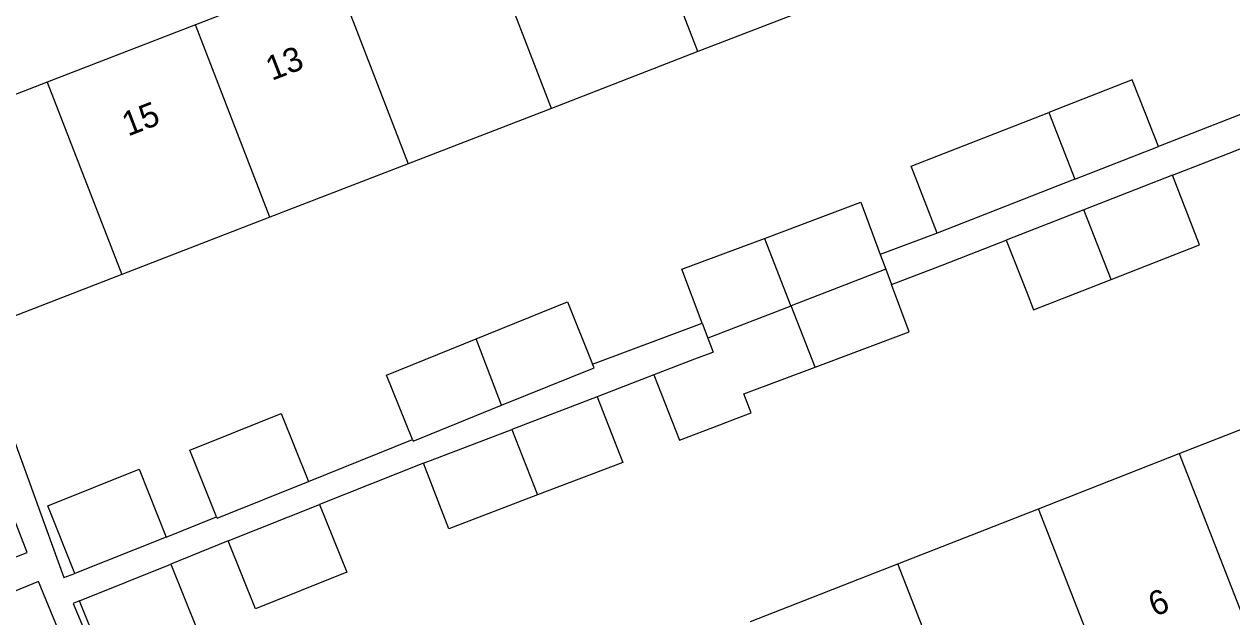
# Model space of a CAD drawing. Extents: x 159689 to 160786, y 387323 to 388339.
# Drawn here: x 160118.89 to 160168.52, y 387740.35 to 387764.69 of the extents above; entities that cross this region are included whole.
import ezdxf

# ---------------------------------------------------------------- set-up
doc = ezdxf.new("R2010")
doc.units = 0
for name, color, linetype in [('IMGEO_Pand', 7, 'Continuous'), ('IMGEO_Pand_nummerreeks', 7, 'Continuous'), ('IMGEO_Voetpad_open', 7, 'Continuous')]:
    doc.layers.add(name, color=color, linetype=linetype)

msp = doc.modelspace()

# ---------------------------------------------------------------- linework, layer by layer
at = {"layer": 'IMGEO_Pand'}
for points in [[(160146.581, 387763.559), (160143.525, 387771.461)], [(160140.557, 387761.229), (160137.501, 387769.131)], [(160131.621, 387766.858), (160125.932, 387764.658)], [(160131.621, 387766.858), (160134.677, 387758.956)], [(160152.356, 387765.792), (160146.581, 387763.559)], [(160125.932, 387764.658), (160119.842, 387762.303)], [(160128.988, 387756.756), (160125.932, 387764.658)], [(160146.581, 387763.559), (160140.557, 387761.229)], [(160165.5, 387759.661), (160164.971, 387761.014), (160164.427, 387762.404), (160161.002, 387761.064)], [(160119.842, 387762.303), (160113.798, 387759.966)], [(160119.842, 387762.303), (160122.898, 387754.401)], [(160140.557, 387761.229), (160134.677, 387758.956)], [(160156.413, 387756.107), (160155.341, 387758.85), (160161.002, 387761.064)], [(160161.002, 387761.064), (160162.065, 387758.317)], [(160162.065, 387758.317), (160165.5, 387759.661)], [(160134.677, 387758.956), (160128.988, 387756.756)], [(160166.077, 387758.482), (160162.437, 387757.058)], [(160163.554, 387754.204), (160167.194, 387755.628), (160166.077, 387758.482)], [(160162.065, 387758.317), (160156.413, 387756.107)], [(160149.317, 387755.889), (160153.271, 387757.37), (160154.073, 387755.23)], [(160162.437, 387757.058), (160159.252, 387755.812)], [(160163.554, 387754.204), (160162.437, 387757.058)], [(160128.988, 387756.756), (160122.898, 387754.401)], [(160146.749, 387752.41), (160145.922, 387754.618), (160149.317, 387755.889)], [(160149.317, 387755.889), (160150.392, 387753.109)], [(160159.252, 387755.812), (160160.104, 387753.639), (160160.371, 387752.958), (160163.554, 387754.204)], [(160154.073, 387755.23), (160154.3, 387754.623)], [(160122.898, 387754.401), (160116.854, 387752.064)], [(160154.3, 387754.623), (160150.411, 387753.117)], [(160154.3, 387754.623), (160154.533, 387754.001)], [(160151.396, 387750.602), (160155.263, 387752.05), (160154.533, 387754.001)], [(160137.459, 387751.761), (160141.222, 387753.279), (160142.252, 387750.725)], [(160150.392, 387753.109), (160146.982, 387751.789)], [(160150.411, 387753.117), (160150.392, 387753.109)], [(160151.396, 387750.602), (160150.411, 387753.117)], [(160146.749, 387752.41), (160146.982, 387751.789)], [(160134.847, 387747.63), (160133.779, 387750.277), (160137.459, 387751.761)], [(160138.513, 387749.036), (160137.459, 387751.761)], [(160146.982, 387751.789), (160147.198, 387751.214), (160147.105, 387751.179), (160146.442, 387750.924), (160144.771, 387750.283)], [(160138.513, 387749.036), (160142.315, 387750.569), (160142.252, 387750.725)], [(160144.771, 387750.283), (160145.821, 387747.6), (160147.474, 387748.235), (160148.155, 387748.497), (160148.765, 387748.731), (160148.468, 387749.505), (160151.396, 387750.602)], [(160134.847, 387747.63), (160134.872, 387747.567), (160138.513, 387749.036)], [(160142.437, 387749.387), (160138.933, 387748.042)], [(160142.437, 387749.387), (160143.493, 387746.689), (160139.983, 387745.36)], [(160166.354, 387747.05), (160172.322, 387749.386)], [(160126.799, 387744.453), (160125.703, 387747.193), (160129.456, 387748.694), (160130.571, 387745.906)], [(160135.307, 387746.651), (160138.933, 387748.042)], [(160138.933, 387748.042), (160139.983, 387745.36)], [(160160.569, 387744.785), (160166.354, 387747.05)], [(160166.354, 387747.05), (160169.414, 387739.232)], [(160139.983, 387745.36), (160136.339, 387743.962), (160135.307, 387746.651)], [(160120.973, 387742.123), (160119.858, 387744.911), (160123.611, 387746.412), (160124.726, 387743.624)], [(160115.136, 387741.493), (160119.014, 387742.994), (160117.972, 387745.684), (160117.733, 387745.591)], [(160126.799, 387744.453), (160126.818, 387744.405), (160130.571, 387745.906)], [(160131.029, 387744.964), (160132.144, 387742.176), (160128.391, 387740.675), (160127.276, 387743.463)], [(160127.276, 387743.463), (160131.029, 387744.964)], [(160154.794, 387742.524), (160160.569, 387744.785)], [(160163.629, 387736.967), (160160.569, 387744.785)], [(160124.726, 387743.624), (160120.973, 387742.123)], [(160124.924, 387742.503), (160126.039, 387739.715), (160122.286, 387738.214), (160121.171, 387741.002)], [(160121.171, 387741.002), (160124.924, 387742.503)], [(160148.737, 387740.152), (160154.794, 387742.524)], [(160157.854, 387734.706), (160154.794, 387742.524)], [(160120.861, 387737.151), (160121.32, 387737.34), (160119.478, 387741.802), (160115.538, 387740.176), (160115.361, 387740.604), (160113.332, 387739.766)]]:
    msp.add_lwpolyline(points, dxfattribs=at)
at = {"layer": 'IMGEO_Voetpad_open'}
for points in [[(160170.1, 387761.459), (160167.999, 387760.638), (160165.5, 387759.661)], [(160166.077, 387758.482), (160168.405, 387759.393), (160170.733, 387760.304)], [(160156.413, 387756.107), (160154.073, 387755.23)], [(160154.533, 387754.001), (160156.622, 387754.783), (160159.252, 387755.812)], [(160142.252, 387750.725), (160146.749, 387752.41)], [(160116.854, 387752.064), (160120.517, 387741.958), (160120.973, 387742.123)], [(160144.771, 387750.283), (160142.437, 387749.387)], [(160130.571, 387745.906), (160134.847, 387747.63)], [(160135.307, 387746.651), (160131.029, 387744.964)], [(160124.726, 387743.624), (160126.799, 387744.453)], [(160127.276, 387743.463), (160124.924, 387742.503)], [(160121.171, 387741.002), (160120.902, 387740.895), (160125.095, 387730.896)]]:
    msp.add_lwpolyline(points, dxfattribs=at)

# ---------------------------------------------------------------- texts
at = {"layer": 'IMGEO_Pand_nummerreeks'}
for s, rotation, p in [('13', 21.1403, (160129.066, 387762.353)), ('15', 21.1403, (160123.158, 387760.069)), ('6', 21.3806, (160165.339, 387740.343))]:
    msp.add_text(s, height=1, rotation=rotation, dxfattribs=at).set_placement(p)

doc.saveas('drawing.dxf')
